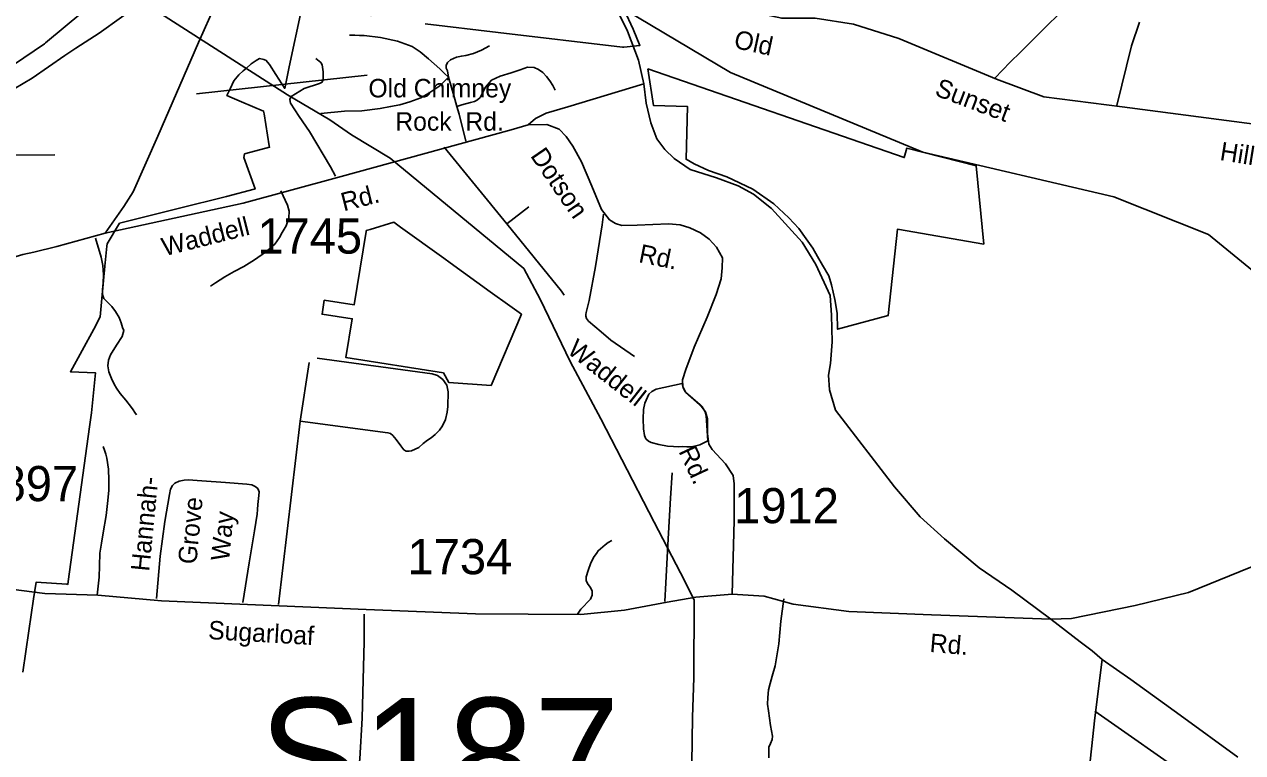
# Model space of a CAD drawing. Extents: x 884530 to 1028605, y 526725 to 653634.
# Drawn here: x 975781 to 980108, y 595624 to 598211 of the extents above; entities that cross this region are included whole.
import ezdxf

# ---------------------------------------------------------------- set-up
doc = ezdxf.new("R2010")
doc.units = 0
for name, color, linetype in [('Exist Boundary Political City Limit New', 7, 'Continuous'), ('Exist Hydrographic Creek Single Shore', 7, 'Continuous'), ('Exist Road Non-System Type 51', 7, 'Continuous'), ('Exist Road Non-System Type 51 Label', 7, 'Continuous'), ('Exist Road Primary Interstate Structure Ovrhead Sign Number Label', 7, 'Continuous'), ('Exist Road Primary US Divided Attributed', 7, 'Continuous'), ('Exist Road Secondary Type 51 Attributed', 7, 'Continuous'), ('Exist Road Secondary Type 51 Label', 7, 'Continuous'), ('Exist Road Secondary Type 51 Number Label', 7, 'Continuous'), ('Exist Utilities Electrical Transmission Line', 7, 'Continuous'), ('Map Preparation Boundary City Limit Buffer Line', 7, 'Continuous')]:
    doc.layers.add(name, color=color, linetype=linetype)

msp = doc.modelspace()

# ---------------------------------------------------------------- linework, layer by layer
at = {"layer": 'Exist Boundary Political City Limit New'}
for points in [[(976562.8, 597751.6), (976585.1, 597757.4), (976651.9, 597774.9), (976651.1, 597779.8), (976632.6, 597893.4), (976631, 597903.4), (976552, 597936.8), (976519.4, 597950.6), (976500.9, 597958.3), (976511.9, 597982.5), (976525.6, 598010.9), (976543.4, 598032.1), (976557.9, 598046.6), (976569.8, 598056.4), (976587.3, 598070.8), (976604.2, 598082.5), (976616.4, 598089.7), (976631.9, 598087), (976634.4, 598085.8), (976638.9, 598083.7), (976651.7, 598068.4), (976674, 598033.6), (976705.8, 597983.9), (976707.1, 597990), (976721.9, 598060.1), (976765.1, 598264.7)], [(977204.9, 598212.9), (977464.1, 598182.4), (977905.9, 598130.5), (977910.6, 598130.9), (977967.5, 598136.6), (977943.2, 598193.8), (977911.9, 598263.1)], [(977995.5, 598052.9), (978905.8, 597738.2), (978914.9, 597771.1), (979161.8, 597708.4), (979188.6, 597430.8), (978881.8, 597483.3), (978848.8, 597176.7), (978669.2, 597128), (978668, 597185.3), (978660, 597233.4), (978648.2, 597285.6), (978638.6, 597317.8), (978615.4, 597355.9), (978598.4, 597387), (978580.9, 597415.9), (978558.1, 597449.3), (978531.4, 597485.8), (978495.9, 597523.9), (978443.1, 597573.6), (978367.8, 597626.1), (978276.4, 597670.1), (978211.1, 597692.6), (978159.9, 597715.7), (978131.2, 597732.1), (978136.2, 597920.1), (978016, 597923.1), (977995.5, 598052.9)], [(975775.8, 595910.2), (975797.3, 596056.6), (975814.1, 596170.5), (975823.3, 596230), (975931.6, 596222.1), (975935.9, 596221.8), (975937.4, 596232.6), (976012.6, 596781.8), (976019.4, 596831.2), (976034.1, 596973.4), (975945.1, 596977.4), (976028.3, 597128.8), (976050.1, 597172.5), (976056.4, 597237.9), (976067.2, 597352.8), (976074, 597423.8), (976074.8, 597431.4), (976119.4, 597504.6), (976327.1, 597556.9), (976498.8, 597600.2), (976596.8, 597625.8), (976600.6, 597626.8), (976560.4, 597738.9), (976562.8, 597751.6)], [(977435.8, 597261.6), (977505.6, 597211.2), (977546.5, 597181.8), (977438.9, 596928.8), (977288.8, 596939.1), (977269.2, 596973.9), (976923.4, 597027.6), (976945.5, 597165.6), (976838.6, 597181.8), (976846.1, 597231.2), (976953, 597215.1), (976994.6, 597475.1), (976995.2, 597478.9), (977009.6, 597483.2), (977093.5, 597508.4), (977117.2, 597491.3), (977270.5, 597380.8), (977293.9, 597363.9), (977435.8, 597261.6)]]:
    msp.add_lwpolyline(points, dxfattribs=at)
at = {"layer": 'Exist Hydrographic Creek Single Shore'}
msp.add_lwpolyline([(980908.3, 597098.1), (980426.5, 597147.2), (980319.5, 597192), (979987, 597464.5), (979649.8, 597599.3), (978971.7, 597757.3), (978289.1, 598040.1), (977578.4, 598464.7), (977471.2, 598499.7), (977252.4, 598441.7), (977012, 598243.1), (976489, 598309.4), (976169.6, 598479.9), (975953.1, 598727.1), (975780.4, 598799.5)], dxfattribs=at)
at = {"layer": 'Exist Road Non-System Type 51'}
for p, q in [((977271.7, 597775.5), (977494.8, 597503.1)), ((975715, 597746.8), (975889.2, 597748)), ((977494.8, 597503.1), (977573.3, 597562.7)), ((976760.6, 596801.2), (976792.2, 597010)), ((976683.6, 596151), (976760.6, 596801.2)), ((979582.6, 595771.2), (980051.1, 595444.4))]:
    msp.add_line(p, q, dxfattribs=at)
for points in [[(979449.3, 598242.1), (979416.8, 598211.2), (979387.6, 598181.1), (979350.9, 598144.5), (979319.2, 598112.7), (979281.8, 598077), (979227.4, 598020.9)], [(979661.5, 597923.3), (979713.6, 598135.5), (979741.2, 598219.3)], [(977287.5, 598023.5), (977272.4, 598037.7), (977256.3, 598053.3), (977215.9, 598089.2), (977186.9, 598114.4), (977158.3, 598132.7), (977106.3, 598151.8), (977045.7, 598164.7), (976988.2, 598171.3), (976971.8, 598172), (976954.3, 598172.5), (976936.2, 598172.6)], [(977287.5, 598023.5), (977283.4, 598046.4), (977279.7, 598055.9), (977278.7, 598065.8), (977283.7, 598076.1), (977294.8, 598085.5), (977316.2, 598095.2), (977333.6, 598098.7), (977349.4, 598100.5), (977376, 598107.8), (977404.3, 598120.1), (977433.6, 598134.9)], [(976886.6, 597672.4), (976868.8, 597705.4), (976793.6, 597830.8), (976757.3, 597884.3), (976726.8, 597931.4), (976723.9, 597944.5), (976728.3, 597955.6), (976775.2, 597983.5), (976829.6, 598001.1), (976838.4, 598006.3), (976842, 598016.5), (976842, 598043), (976839.1, 598067.9), (976834, 598075.9), (976816.3, 598089.9)], [(977317.4, 597920), (977335.3, 597926.1), (977365.5, 597933.9), (977380, 597937.9), (977390.9, 597943.4), (977399.4, 597951.6), (977409.2, 597970.2), (977418.8, 597988.9), (977440.7, 598012.9), (977471, 598028), (977510.3, 598039.5), (977541.6, 598050.2), (977567.5, 598059), (977591.9, 598058.5), (977607.6, 598051.2), (977622.4, 598040.1), (977635.4, 598026.7), (977647.3, 598011.1), (977657.5, 597994.7), (977666.8, 597978)], [(977287.5, 598023.5), (977256.4, 597993.4), (977235, 597978.9), (977218, 597966.7), (977188.7, 597950.7), (977150.2, 597936.2), (977114.5, 597926.1), (977081.6, 597919.5), (977044.5, 597912.8), (976980, 597904.2), (976918.4, 597903.5), (976834.7, 597894.7)], [(977317.4, 597920), (977306.5, 597959.2), (977287.5, 598023.5)], [(977349, 597796.1), (977325, 597892.5), (977317.4, 597920)], [(976692.3, 597620.2), (976715.5, 597569.1), (976721.5, 597547.5), (976720.9, 597524.1), (976710.5, 597496.2), (976696.6, 597471.7), (976687.8, 597454.6), (976671.1, 597431), (976638.2, 597402.2), (976599, 597374.4), (976561.1, 597351.7), (976526.1, 597332.9), (976493.4, 597314.6), (976477.1, 597304.4), (976460.2, 597292.9), (976442.8, 597281)], [(977837.4, 597536.6), (977833.2, 597498.8), (977809.8, 597351.5), (977787.6, 597229.9), (977775.9, 597187.9), (977774.8, 597180.8), (977774.8, 597175), (977777, 597166.8), (977785.2, 597157.4), (977829.7, 597118.9), (977863.6, 597089.6), (977948.3, 597031.8)], [(977494.8, 597503.1), (977689.2, 597263.4), (977698.5, 597249.4)], [(976034.1, 597452.3), (976054.1, 597384.5), (976060, 597355.2), (976062.3, 597321.2), (976060.8, 597292.9), (976058.8, 597267.8), (976059.3, 597252.1), (976063.2, 597238.1), (976092, 597208.7), (976105.3, 597191.6), (976117.6, 597169.5), (976124.9, 597150.9), (976130.2, 597134.5), (976134.3, 597123.7), (976129.2, 597102.4), (976108.6, 597071.4), (976087.3, 597037.7), (976079.5, 597018), (976077.3, 596998.3), (976081.2, 596977), (976090.2, 596953.8), (976100.4, 596933.7), (976108.8, 596919.4), (976122, 596900.6), (976141.2, 596876), (976161.2, 596850.2), (976167.8, 596841.5), (976174, 596833), (976180, 596824.6)], [(976760.6, 596801.2), (977072.5, 596760.4), (977081.5, 596758.4), (977089.9, 596750.8), (977101.8, 596736.7), (977118, 596713.6), (977128.4, 596700.3), (977137.6, 596695.4), (977147.3, 596694.7), (977156.4, 596696.1), (977169, 596701.7), (977182.4, 596708.7), (977197, 596722), (977212.5, 596734), (977226, 596742.7), (977240.5, 596754.3), (977256, 596770.3), (977266.4, 596785.7), (977276.3, 596808.2), (977282.5, 596833.4), (977284.9, 596854.4), (977286, 596906.3), (977281.1, 596929.4), (977267.8, 596949.7), (977248.3, 596964.4), (977230, 596970), (976821.6, 597026.1)], [(978208.7, 596732.3), (978180, 596717.7), (978161.4, 596712.6), (978149.3, 596711.1), (978133.8, 596710), (978117.1, 596711.3), (978104.8, 596711.1), (978086.9, 596711.3), (978065.3, 596713.3), (978034.4, 596718.3), (978007.3, 596725.4), (977998.2, 596730.1), (977988, 596739.5), (977983.6, 596751.1), (977979.7, 596774.2), (977979.2, 596810.1), (977980.2, 596843.3), (977985, 596865.8), (977998.8, 596897.1), (978009.9, 596907.5), (978024.4, 596915.6), (978117.8, 596936.1)], [(978117.8, 596936.1), (978119.4, 596925.4), (978121.6, 596917.4), (978128.2, 596906.8), (978139.9, 596895.1), (978188.4, 596852.5), (978199.3, 596834.5), (978202.9, 596821.7), (978208.7, 596732.3)], [(976039.8, 596183.8), (976047.3, 596247), (976048, 596287.3), (976049.7, 596332.3), (976055.1, 596367.9), (976061.2, 596405.1), (976071.3, 596467.1), (976078.3, 596519.8), (976081.3, 596557), (976081.4, 596591.8), (976080.2, 596630.9), (976074.1, 596669.9), (976070.2, 596684.4), (976065.8, 596698.4), (976061, 596712.3)], [(978055.2, 596160.6), (978059.9, 596227), (978066.2, 596362), (978075.6, 596528.7), (978081.4, 596618.4)], [(976557, 596157.5), (976580.1, 596298.7), (976598.6, 596412.2), (976607.7, 596471.8), (976609.7, 596488.5), (976610.5, 596505.2), (976614.1, 596538.1), (976615.6, 596550.4), (976610.2, 596562.8), (976600.9, 596569.8), (976589.4, 596575.9), (976570.8, 596578.3), (976495.2, 596584.4), (976411.8, 596589.8), (976363.1, 596592.9), (976348.5, 596592.1), (976331.5, 596588.3), (976316, 596581.3), (976306.8, 596572.8), (976299.9, 596560.5), (976296.7, 596541.6), (976280.5, 596444.7), (976263.5, 596322.7), (976251, 596171.7)], [(977745.1, 596115.9), (977756.9, 596133.9), (977791.5, 596169.8), (977797.5, 596183), (977798.3, 596197.2), (977792.3, 596210.6), (977783.1, 596221.4), (977775.9, 596235), (977775.9, 596248.6), (977783.1, 596271), (977793.4, 596298.1), (977805.4, 596321.3), (977813.4, 596331.7), (977819.1, 596341.2), (977827.1, 596348.5), (977843.6, 596362), (977854.8, 596370.8), (977867.3, 596378.3)], [(978478.7, 596170.2), (978467.2, 596091.2), (978460.4, 596010.9), (978447.4, 595932.7), (978437, 595896.1), (978429.7, 595870.1), (978424.3, 595847.6), (978421.6, 595819.7), (978420.9, 595796.6), (978423.5, 595772.4), (978430.5, 595720.5), (978438.5, 595682.2), (978436.6, 595670.6), (978431.6, 595656.1), (978425, 595643.4), (978424.9, 595605.6)], [(976932.3, 595373.8), (976941.9, 595425.7), (976958.1, 595485.2), (976965.7, 595532.8), (976972.1, 595602.7), (976981.2, 595746.4), (976988.4, 596018.5), (976987.8, 596116.5)]]:
    msp.add_lwpolyline(points, dxfattribs=at)
at = {"layer": 'Exist Road Primary US Divided Attributed'}
for points in [[(976760.8, 599914.3), (976719.1, 599829.6), (976689.6, 599739), (976673.8, 599673.2), (976638.2, 599558.8), (976613.8, 599484), (976599.8, 599409.7), (976538.1, 599181.1), (976457.9, 598920), (976444.1, 598869), (976422.9, 598823), (976398.3, 598771.7), (976342.1, 598657.9), (976285.4, 598567.7), (976215.7, 598474.1), (976136.1, 598389), (976051.5, 598309.3), (975856.6, 598146), (975853, 598142.7), (975635.1, 597995.3)], [(975680, 597944.4), (975809.4, 598020.6), (975925.3, 598101), (975963.9, 598127.1), (976047.5, 598179.8), (976205.8, 598293.4), (976279, 598362), (976373.6, 598456.7), (976428.7, 598514), (976545.2, 598638.9), (976599, 598706.7), (976673.8, 598814.8)]]:
    msp.add_lwpolyline(points, dxfattribs=at)
at = {"layer": 'Exist Road Secondary Type 51 Attributed'}
for points in [[(976068.4, 597469.3), (976135.1, 597563.9), (976168, 597616.7), (976254.8, 597814.5), (976400.2, 598147.2), (976460.6, 598281.9), (976578.9, 598525.6), (976630.8, 598645.9), (976673.8, 598814.8)], [(981412.2, 596897.7), (981414.8, 597054.5), (981422.5, 597288.4), (981455.9, 597619.9), (981455.9, 597694.5), (981422.5, 597725.3), (981368.6, 597745.9), (981021.8, 597774.2), (980439.7, 597817.6), (980249.6, 597843.3), (979679.4, 597917.9), (979402, 597953.8), (979233.4, 598017.2), (978887, 598161), (978725.2, 598212.4), (978589.1, 598233), (978470.9, 598233), (978280.8, 598274.1), (977961.7, 598370.1), (977790.3, 598421.4)], [(977790.3, 598421.4), (977863.1, 598310.3), (977922.8, 598187.3), (977961.7, 598084.2), (977980.6, 598000.6)], [(977570.5, 597854.7), (977596.4, 597877.6), (977634.2, 597895.5), (977711.8, 597918.9), (977980.6, 598000.6)], [(977980.6, 598000.6), (977989.5, 597931.9), (978006.5, 597862.2), (978026.9, 597805.1), (978055.2, 597766.6), (978089.1, 597734.7), (978145.8, 597695.9), (978239.4, 597666.5), (978316, 597637.6), (978370.8, 597608.7), (978434, 597556.7), (978543.2, 597437.5), (978591.8, 597357.8), (978642.5, 597248.7), (978647.5, 597178.5), (978650.5, 597083.9), (978644.5, 597006.2), (978636.5, 596964.9), (978640.5, 596913.1), (978662.4, 596841.4), (978870.9, 596568), (978963, 596462), (979049.5, 596383.2), (979172, 596280.6), (979288.5, 596201.5), (979426.2, 596097.8)], [(976068.4, 597469.3), (976558.1, 597576.4), (976893.3, 597668), (977509.8, 597836.3), (977570.5, 597854.7)], [(978294.8, 596187), (978302.1, 596448.5), (978302.5, 596579.3), (978298.1, 596608.9), (978271.2, 596649.7), (978223.4, 596700.5), (978212.5, 596720.4), (978207.5, 596757.7), (978207.5, 596809.5), (978200.6, 596834.4), (978181.6, 596860.3), (978128.9, 596905.1), (978119.9, 596925.1), (978118.9, 596949), (978129.9, 596984.8), (978159.7, 597065), (978206.5, 597171.5), (978238.4, 597251.7), (978255.3, 597307.5), (978259.3, 597346.8), (978260.3, 597381.7), (978239.4, 597419.5), (978213.5, 597448.4), (978182.6, 597471.3), (978144.8, 597488.2), (978110, 597498.7), (978068.2, 597502.7), (977957.7, 597497.7), (977902.9, 597496.7), (977881, 597503.7), (977859.1, 597517.6), (977830.3, 597553.4), (977796.4, 597637.1), (977759.6, 597723.2), (977728.7, 597779), (977704.8, 597812.9), (977681, 597838.8), (977636.2, 597855.7), (977570.5, 597854.7)], [(975594.6, 597339.4), (975776, 597393.3), (975814.4, 597401.9), (975897.2, 597422.5), (976068.4, 597469.3)], [(979426.2, 596097.8), (979499.7, 596100.1), (979726.5, 596147.3), (979915.8, 596192.6), (980244.5, 596326.3), (980432, 596423.9), (980741.7, 596588.3), (981021.6, 596732.2), (981165.5, 596799), (981286.2, 596858.1), (981412.2, 596897.7)], [(975500.1, 596348.5), (975530.9, 596284.2), (975562.9, 596245.6), (975613.6, 596220.3), (975854.5, 596189.1), (976042.8, 596183.8), (976268.1, 596163.4), (976573.7, 596150.6), (976995.2, 596133), (977383, 596117.6), (977758, 596115), (977912.1, 596130.5), (978063.7, 596158.7), (978166.4, 596176.7), (978294.8, 596187)], [(978294.8, 596187), (978409.1, 596180), (978511.8, 596151.8), (978709.6, 596126.1), (979002.4, 596113.2), (979426.2, 596097.8)], [(979426.2, 596097.8), (979531, 596017.9), (979572.9, 595985.5), (979609.1, 595955)], [(979354.2, 593566), (979392.7, 593912.6), (979413.4, 594104), (979431.9, 594312.2), (979451.6, 594544.3), (979467, 594643.8), (979483.3, 594806.8), (979502.8, 594991.6), (979510, 595083.4), (979530.9, 595268.2), (979559.6, 595527.9), (979582.4, 595747.2), (979609.1, 595955)], [(979609.1, 595955), (979710.1, 595884.4), (979885.3, 595756.7), (980091.1, 595608)]]:
    msp.add_lwpolyline(points, dxfattribs=at)
at = {"layer": 'Exist Road Secondary Type 51 Label'}
msp.add_lwpolyline([(976998.2, 598030.9), (976392.8, 597964.4)], dxfattribs=at)
at = {"layer": 'Exist Utilities Electrical Transmission Line'}
msp.add_lwpolyline([(975705.2, 598604.7), (975893.2, 598484.1), (976083.1, 598367.4), (976715.5, 597961.2), (976866.5, 597871.9), (976942.7, 597819.2), (977080, 597736.4), (977554.7, 597343.7), (977613.1, 597235.7), (977719.5, 597013.9), (977828.4, 596809.8), (977903.5, 596665.1), (978017.9, 596443.1), (978126.7, 596233.3), (978160.3, 596166), (978158.8, 595889.9), (978153.9, 595750), (978147.7, 595339.8)], dxfattribs=at)
at = {"layer": 'Map Preparation Boundary City Limit Buffer Line'}
for points in [[(976562.8, 597751.6), (976585.1, 597757.4), (976651.9, 597774.9), (976651.1, 597779.8), (976632.6, 597893.4), (976631, 597903.4), (976552, 597936.8), (976519.4, 597950.6), (976500.9, 597958.3), (976511.9, 597982.5), (976525.6, 598010.9), (976543.4, 598032.1), (976557.9, 598046.6), (976569.8, 598056.4), (976587.3, 598070.8), (976604.2, 598082.5), (976616.4, 598089.7), (976631.9, 598087), (976634.4, 598085.8), (976638.9, 598083.7), (976651.7, 598068.4), (976674, 598033.6), (976705.8, 597983.9), (976707.1, 597990), (976721.9, 598060.1), (976765.1, 598264.7)], [(977204.9, 598212.9), (977464.1, 598182.4), (977905.9, 598130.5), (977910.6, 598130.9), (977967.5, 598136.6), (977943.2, 598193.8), (977911.9, 598263.1)], [(977995.5, 598052.9), (978905.8, 597738.2), (978914.9, 597771.1), (979161.8, 597708.4), (979188.6, 597430.8), (978881.8, 597483.3), (978848.8, 597176.7), (978669.2, 597128), (978668, 597185.3), (978660, 597233.4), (978648.2, 597285.6), (978638.6, 597317.8), (978615.4, 597355.9), (978598.4, 597387), (978580.9, 597415.9), (978558.1, 597449.3), (978531.4, 597485.8), (978495.9, 597523.9), (978443.1, 597573.6), (978367.8, 597626.1), (978276.4, 597670.1), (978211.1, 597692.6), (978159.9, 597715.7), (978131.2, 597732.1), (978136.2, 597920.1), (978016, 597923.1), (977995.5, 598052.9)], [(975775.8, 595910.2), (975797.3, 596056.6), (975814.1, 596170.5), (975823.3, 596230), (975931.6, 596222.1), (975935.9, 596221.8), (975937.4, 596232.6), (976012.6, 596781.8), (976019.4, 596831.2), (976034.1, 596973.4), (975945.1, 596977.4), (976028.3, 597128.8), (976050.1, 597172.5), (976056.4, 597237.9), (976067.2, 597352.8), (976074, 597423.8), (976074.8, 597431.4), (976119.4, 597504.6), (976327.1, 597556.9), (976498.8, 597600.2), (976596.8, 597625.8), (976600.6, 597626.8), (976560.4, 597738.9), (976562.8, 597751.6)], [(977435.8, 597261.6), (977505.6, 597211.2), (977546.5, 597181.8), (977438.9, 596928.8), (977288.8, 596939.1), (977269.2, 596973.9), (976923.4, 597027.6), (976945.5, 597165.6), (976838.6, 597181.8), (976846.1, 597231.2), (976953, 597215.1), (976994.6, 597475.1), (976995.2, 597478.9), (977009.6, 597483.2), (977093.5, 597508.4), (977117.2, 597491.3), (977270.5, 597380.8), (977293.9, 597363.9), (977435.8, 597261.6)]]:
    msp.add_lwpolyline(points, dxfattribs=at)

# ---------------------------------------------------------------- texts
at = {"layer": 'Exist Road Non-System Type 51 Label'}
for s, rotation, p in [('Dotson', 304.4759, (977576.1, 597744.5)), ('Rd.', 348.6092, (977959.8, 597367)), ('Hannah-', 84.4259, (976224.5, 596266.2)), ('Grove', 84.4259, (976391.8, 596291.2)), ('Way', 84.4259, (976508.5, 596303.2))]:
    msp.add_text(s, height=65.62, rotation=rotation, dxfattribs=at).set_placement(p)
at = {"layer": 'Exist Road Primary Interstate Structure Ovrhead Sign Number Label'}
msp.add_text('S187', height=410.1, dxfattribs=at).set_placement((976614.5, 595408.6))
at = {"layer": 'Exist Road Secondary Type 51 Label'}
for s, rotation, p in [('Old', 347.8612, (978297.7, 598128.3)), ('Sunset', 339.3346, (979010.6, 597960.3)), ('Hill', 350.8841, (980024, 597729.8)), ('Rd.', 14.3935, (976915.2, 597546.8)), ('Waddell', 14.2308, (976278.8, 597387.3)), ('Waddell', 321.8599, (977705.1, 597046.5)), ('Rd.', 295.0346, (978103.4, 596694.9)), ('Sugarloaf', 356.7304, (976432.8, 596027.7)), ('Rd.', 355.2177, (978994.6, 595982.1))]:
    msp.add_text(s, height=65.62, rotation=rotation, dxfattribs=at).set_placement(p)
for s, height, p in [('Old Chimney', 65.617, (977003.2, 597952)), ('Rock  Rd.', 65.62, (977098.6, 597833.8))]:
    msp.add_text(s, height=height, dxfattribs=at).set_placement(p)
at = {"layer": 'Exist Road Secondary Type 51 Number Label'}
for s, p in [('1745', (976608.7, 597396.9)), ('1897', (975600.4, 596517.5)), ('1912', (978302.2, 596439.2)), ('1734', (977142.1, 596258))]:
    msp.add_text(s, height=125, dxfattribs=at).set_placement(p)

doc.saveas('drawing.dxf')
